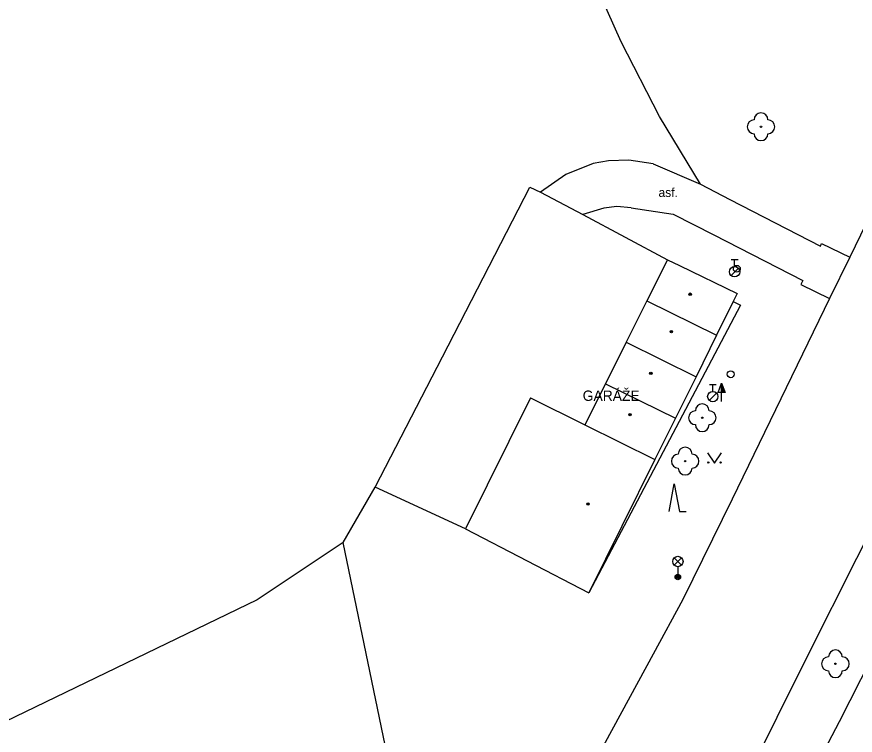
# Model space of a CAD drawing. Extents: x -598233 to -596890, y -1157848 to -1156431.
# Drawn here: x -597019.5 to -596958.7, y -1156890.9 to -1156838.9 of the extents above; entities that cross this region are included whole.
import ezdxf

# ---------------------------------------------------------------- set-up
doc = ezdxf.new("R2010")
doc.units = 0
for name, color, linetype in [('Level 10', 7, 'Continuous'), ('Level 11', 7, 'Continuous'), ('Level 14', 7, 'Continuous'), ('Level 22', 7, 'Continuous'), ('Level 25', 7, 'Continuous'), ('Level 28', 7, 'Continuous'), ('Level 33', 7, 'Continuous'), ('Level 36', 7, 'Continuous'), ('Level 39', 7, 'Continuous'), ('Level 40', 7, 'Continuous'), ('Level 41', 7, 'Continuous'), ('Level 5', 7, 'Continuous'), ('Level 7', 7, 'Continuous')]:
    doc.layers.add(name, color=color, linetype=linetype)

msp = doc.modelspace()

# ---------------------------------------------------------------- linework, layer by layer
at = {"layer": 'Level 10'}
for points in [[(-596948.27, -1156833.88), (-596959.14, -1156856.3)], [(-596959.14, -1156856.3), (-596960.62, -1156859.27)], [(-596960.62, -1156859.27), (-596967.66, -1156873.81)], [(-597012.03, -1156959.64), (-596997.09, -1156942.2), (-596984.36, -1156924.73), (-596973.38, -1156906.46), (-596966.61, -1156894.04), (-596964.39, -1156889.57), (-596962.17, -1156885.12), (-596955.07, -1156871.04), (-596954.17, -1156869.9699), (-596953.31, -1156869.1599)], [(-596967.6599, -1156873.81), (-596971.24, -1156881.06), (-596973.39, -1156885.01), (-596986.2199, -1156908.63), (-596991.39, -1156916.49)]]:
    msp.add_lwpolyline(points, dxfattribs=at)
at = {"layer": 'Level 11'}
for points in [[(-596969.96, -1156851.01), (-596972.93, -1156846.1), (-596975.69, -1156840.71), (-596981.27, -1156828.2), (-596986.05, -1156820.75)], [(-596973.38, -1156849.53), (-596975.13, -1156849.27), (-596976.62, -1156849.31), (-596977.7199, -1156849.51), (-596979.71, -1156850.3), (-596981.54, -1156851.58)], [(-596973.38, -1156849.53), (-596969.96, -1156851.01), (-596967.82, -1156852.11), (-596961.27, -1156855.49), (-596961.19, -1156855.3)], [(-596981.54, -1156851.58), (-596978.48, -1156853.2)], [(-596974.96, -1156852.71), (-596976, -1156852.63), (-596976.96, -1156852.73), (-596978.48, -1156853.2)], [(-596974.96, -1156852.71), (-596971.93, -1156853.17), (-596968.98, -1156854.68), (-596962.53, -1156857.98)], [(-596961.19, -1156855.3), (-596959.14, -1156856.3)], [(-596962.53, -1156857.98), (-596962.68, -1156858.27), (-596960.62, -1156859.27)], [(-596967.59, -1156859.5), (-596967.05, -1156859.77), (-596978.03, -1156880.59)], [(-596995.82, -1156876.95), (-597002.05, -1156881.08), (-597031.29, -1156895.2), (-597043.7, -1156920), (-597054.1599, -1156933.55), (-597043.56, -1156937.55), (-597043.34, -1156937.64)], [(-596953.72, -1156877.63), (-596956.79, -1156883.79), (-596959.91, -1156889.93)], [(-596959.91, -1156889.93), (-596960.7, -1156891.45), (-596963.14, -1156896.15), (-596966.42, -1156902.34), (-596969.77, -1156908.5)]]:
    msp.add_lwpolyline(points, dxfattribs=at)
at = {"layer": 'Level 14'}
for points in [[(-596995.82, -1156876.95), (-596993.5, -1156872.93)], [(-597024.39, -1156940.76), (-597006.14, -1156929.42), (-596990, -1156905), (-596995.82, -1156876.95)]]:
    msp.add_lwpolyline(points, dxfattribs=at)
at = {"layer": 'Level 22'}
for centre in [(-596965.57, -1156846.85), (-596969.82, -1156867.9099), (-596971.06, -1156871.05), (-596960.18, -1156885.7199)]:
    msp.add_circle(centre, 0.05, dxfattribs=at)
for centre, start, end in [((-596965.57, -1156846.35), 0, 180), ((-596966.07, -1156846.85), 90, 270), ((-596965.07, -1156846.85), 270, 90), ((-596965.57, -1156847.35), 180, 0), ((-596969.82, -1156867.4099), 0, 180), ((-596970.32, -1156867.9099), 90, 270), ((-596969.32, -1156867.9099), 270, 90), ((-596969.82, -1156868.4099), 180, 0), ((-596971.06, -1156870.55), 0, 180), ((-596971.56, -1156871.05), 90, 270), ((-596970.56, -1156871.05), 270, 90), ((-596971.06, -1156871.55), 180, 0), ((-596960.18, -1156885.2199), 0, 180), ((-596960.68, -1156885.7199), 90, 270), ((-596959.68, -1156885.7199), 270, 90), ((-596960.18, -1156886.2199), 180, 0)]:
    msp.add_arc(centre, 0.5, start, end, dxfattribs=at)
at = {"layer": 'Level 25'}
for p, q in [((-596968.672, -1156866.078), (-596968.42, -1156865.404)), ((-596968.42, -1156866.078), (-596968.672, -1156866.078)), ((-596968.42, -1156866.73), (-596968.42, -1156866.08))]:
    msp.add_line(p, q, dxfattribs=at)
for points in [[(-596968.17, -1156866.08), (-596968.42, -1156866.08), (-596968.42, -1156865.404), (-596968.42, -1156865.404)], [(-596968.227, -1156866.04), (-596968.38, -1156866.04), (-596968.38, -1156865.627)], [(-596968.285, -1156866), (-596968.34, -1156866), (-596968.34, -1156865.851)]]:
    msp.add_lwpolyline(points, close=True, dxfattribs=at)
at = {"layer": 'Level 28'}
for p, q in [((-596967.73, -1156856.465), (-596967.23, -1156856.465)), ((-596967.48, -1156856.965), (-596967.48, -1156856.465)), ((-596967.738, -1156857.612), (-596967.208, -1156857.082)), ((-596969.31, -1156865.505), (-596968.81, -1156865.505)), ((-596969.06, -1156866.005), (-596969.06, -1156865.505)), ((-596969.318, -1156866.652), (-596968.788, -1156866.122))]:
    msp.add_line(p, q, dxfattribs=at)
for centre, radius in [((-596967.48, -1156857.34), 0.375), ((-596967.32, -1156857.13), 0.25), ((-596967.76, -1156864.76), 0.25), ((-596969.06, -1156866.38), 0.375)]:
    msp.add_circle(centre, radius, dxfattribs=at)
at = {"layer": 'Level 33'}
for p, q in [((-596971.855, -1156878.58), (-596971.325, -1156878.05)), ((-596971.855, -1156878.05), (-596971.325, -1156878.58)), ((-596971.59, -1156878.69), (-596971.59, -1156879.44))]:
    msp.add_line(p, q, dxfattribs=at)
for centre, radius in [((-596971.59, -1156878.315), 0.375), ((-596971.59, -1156879.44), 0.2), ((-596971.59, -1156879.44), 0.1445), ((-596971.59, -1156879.44), 0.0876)]:
    msp.add_circle(centre, radius, dxfattribs=at)
at = {"layer": 'Level 36'}
for points in [[(-596969.44, -1156870.45), (-596968.94, -1156871.2), (-596968.44, -1156870.45)], [(-596972.229, -1156874.6879), (-596971.854, -1156872.6879), (-596971.479, -1156874.6879), (-596970.979, -1156874.6879)]]:
    msp.add_lwpolyline(points, dxfattribs=at)
for centre in [(-596969.3902, -1156871.1498), (-596968.4908, -1156871.1498)]:
    msp.add_circle(centre, 0.05, dxfattribs=at)
at = {"layer": 'Level 39'}
for centre, radius in [((-596970.7, -1156858.9699), 0.09), ((-596970.7, -1156858.9699), 0.0398), ((-596972.06, -1156861.68), 0.09), ((-596972.06, -1156861.68), 0.0398), ((-596973.55, -1156864.69), 0.09), ((-596973.55, -1156864.69), 0.0398), ((-596975.05, -1156867.69), 0.09), ((-596975.05, -1156867.69), 0.0398), ((-596978.1, -1156874.15), 0.09), ((-596978.1, -1156874.15), 0.0398)]:
    msp.add_circle(centre, radius, dxfattribs=at)
at = {"layer": 'Level 5'}
for points in [[(-596972.34, -1156856.4699), (-596973.83, -1156859.44)], [(-596972.34, -1156856.4699), (-596971.47, -1156856.89), (-596967.3, -1156858.92)], [(-596973.83, -1156859.44), (-596975.33, -1156862.43)], [(-596973.83, -1156859.44), (-596968.78, -1156861.93)], [(-596967.3, -1156858.92), (-596967.59, -1156859.5)], [(-596967.59, -1156859.5), (-596968.78, -1156861.93)], [(-596975.33, -1156862.43), (-596976.84, -1156865.45)], [(-596975.33, -1156862.43), (-596970.27, -1156864.94)], [(-596968.78, -1156861.93), (-596970.27, -1156864.94)], [(-596970.27, -1156864.94), (-596971.77, -1156867.95)], [(-596976.84, -1156865.45), (-596978.33, -1156868.43)], [(-596976.84, -1156865.45), (-596971.77, -1156867.95)], [(-596982.25, -1156866.4699), (-596986.98, -1156875.95)], [(-596982.25, -1156866.4699), (-596978.33, -1156868.43)], [(-596971.77, -1156867.95), (-596973.25, -1156870.93)], [(-596978.33, -1156868.43), (-596973.25, -1156870.93)], [(-596973.25, -1156870.93), (-596978.03, -1156880.59)], [(-596986.98, -1156875.95), (-596978.03, -1156880.59)]]:
    msp.add_lwpolyline(points, dxfattribs=at)
at = {"layer": 'Level 7'}
for points in [[(-596993.5, -1156872.93), (-596988.6335, -1156863.4928), (-596982.31, -1156851.23), (-596981.54, -1156851.58)], [(-596978.48, -1156853.2), (-596972.34, -1156856.4699)], [(-596986.98, -1156875.95), (-596993.5, -1156872.93)]]:
    msp.add_lwpolyline(points, dxfattribs=at)

# ---------------------------------------------------------------- texts
at = {"layer": 'Level 40'}
msp.add_text('asf.', height=0.65, dxfattribs=at).set_placement((-596972.99, -1156851.93))
at = {"layer": 'Level 41'}
msp.add_text('GARÁŽE', height=0.75, dxfattribs=at).set_placement((-596978.48, -1156866.69))

doc.saveas('drawing.dxf')
